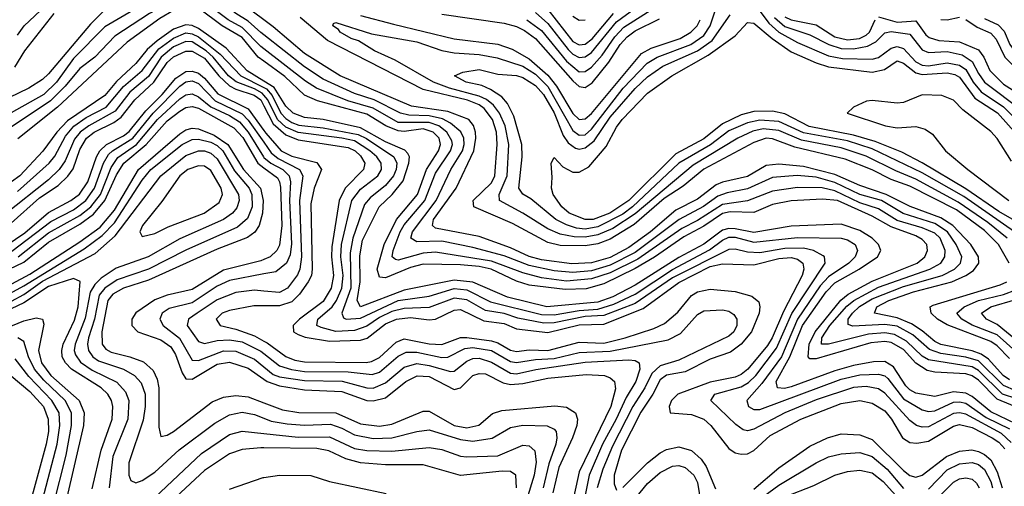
# Model space of a CAD drawing. Header units: inches. Extents: x 884549 to 1028252, y 526810 to 653624.
# Tile 297 of 656: x 899217 to 902373, y 613655 to 615150. Entities that reach past the tile are written whole.
import ezdxf

# ---------------------------------------------------------------- set-up
doc = ezdxf.new("R2010")
doc.units = ezdxf.units.IN
doc.header["$MEASUREMENT"] = 0
doc.layers.add('A8691', color=7, linetype='Continuous')
doc.layers.add('A9601', color=7, linetype='Continuous')

msp = doc.modelspace()

# ---------------------------------------------------------------- linework, layer by layer
at = {"layer": 'A8691', "color": 5}
for points, elevation in [([(900000, 615149.8), (899833.9, 615273.9), (899770, 615297.8), (899750, 615299.4), (899711, 615289), (899650, 615256.5), (899573, 615227), (899490, 615181.2), (899444.6, 615135.4), (899310, 614976.1), (899290, 614958.6), (899247, 614930), (899150, 614884.6)], 2820), ([(900000, 615100.9), (899990, 615108.8), (899950, 615145.2), (899909.7, 615170), (899820, 615240), (899790, 615254.9), (899750, 615262.9), (899724.2, 615255.8), (899670, 615224), (899605.2, 615194.8), (899490, 615127.2), (899390, 615025.9), (899334.7, 614950), (899294.2, 614910), (899163.1, 614836.9)], 2840), ([(899210, 615100.8), (899232.1, 615130), (899370, 615262.1)], 2840), ([(900000, 615056.6), (899990, 615064.4), (899930, 615124.7), (899885.1, 615150), (899796.6, 615216.6), (899750, 615227.2), (899730, 615222.4), (899633.3, 615170), (899522.7, 615097.3), (899458, 615030), (899410, 614993.8), (899363.1, 614936.9), (899316.4, 614890), (899180.6, 614799.4)], 2860), ([(899202.1, 614997.9), (899233.9, 615050), (899327.3, 615170)], 2820), ([(900000, 615016.5), (899981.4, 615030), (899930, 615092.8), (899866.7, 615130), (899790, 615187.3), (899770, 615194.5), (899750, 615194.9), (899710, 615179), (899666, 615154), (899561.8, 615078.2), (899338, 614870), (899211.6, 614768.4)], 2880), ([(900000, 614952.5), (899946.1, 614986.1), (899879.2, 615059.2), (899790, 615122), (899770, 615131.1), (899750, 615133.6), (899710, 615119.8), (899657.4, 615082.6), (899626, 615054), (899590, 615009.5), (899527.9, 614952.1), (899490, 614906.7), (899370, 614825.6), (899336.1, 614790), (899291.5, 614728.5), (899217.8, 614650), (899190.8, 614630)], 2920), ([(899210, 614599.5), (899312.1, 614690), (899330, 614712.8), (899363.8, 614776.2), (899391.3, 614808.7), (899430, 614836.1), (899494.2, 614870), (899550, 614935.9), (899610, 614986.7), (899663.5, 615056.5), (899710, 615091.2), (899750, 615107.4), (899770, 615105.1), (899790, 615095.5), (899859.6, 615039.6), (899925.8, 614970), (900000, 614932.3)], 2940), ([(900000, 614908.6), (899994.8, 614914.8), (899970, 614928.8), (899910.8, 614950.8), (899886.1, 614970), (899837.5, 615030), (899815.1, 615050), (899770, 615079.1), (899750, 615080.5), (899710, 615062.5), (899670.5, 615030), (899630, 614968.4), (899570, 614917.5), (899523, 614857), (899438.5, 614810), (899411.1, 614790), (899392.9, 614767.1), (899362.6, 614697.4), (899344, 614670), (899310, 614637.1), (899170, 614525.3)], 2960), ([(899190, 614497.8), (899280.6, 614579.4), (899340.9, 614619.1), (899372, 614648), (899388.5, 614671.5), (899410, 614734.1), (899431.5, 614770), (899456.4, 614790), (899519.1, 614820.9), (899542.4, 614837.6), (899586.5, 614893.5), (899647.1, 614950), (899690, 615012.9), (899710, 615031.4), (899750, 615049.4), (899770, 615048.9), (899810, 615027), (899855, 614970), (899890, 614938.2), (899910, 614927.4), (899968.6, 614908.6), (899990, 614892.6), (900000, 614873.5)], 2980), ([(899173.6, 614426.4), (899233.2, 614466.8), (899310, 614532.2), (899381.3, 614570), (899408.7, 614591.3), (899436, 614630), (899463.1, 614710), (899474.5, 614730), (899496, 614750), (899550, 614777.7), (899567.9, 614792.1), (899621.9, 614858.1), (899674, 614910), (899717.9, 614962.1), (899750, 614983.7), (899770, 614984.8), (899790, 614978.4), (899810, 614962.1), (899852.6, 614912.6), (899950, 614864.4), (900000, 614794.8)], 3020), ([(899192.2, 614407.8), (899316.9, 614503.1), (899390, 614540.7), (899428.8, 614570), (899456.9, 614610), (899485.6, 614690), (899502.3, 614717.7), (899515, 614730), (899579.8, 614770), (899645.4, 614850), (899730, 614936.9), (899750, 614951.3), (899770, 614954.1), (899790, 614945.8), (899844, 614890), (899930, 614848.7), (899950, 614828.1), (900000, 614757)], 3040), ([(899212.6, 614390), (899310, 614466.8), (899410, 614522.4), (899445.8, 614550), (899476, 614590), (899510, 614676.1), (899531.6, 614708.4), (899591.6, 614750), (899658.6, 614830), (899730, 614896.1), (899750, 614909.3), (899770, 614912.7), (899790, 614903), (899830.2, 614870.2), (899890, 614842.7), (899922.1, 614822.1), (899949.9, 614789.9), (899998.4, 614710), (900000, 614708.6)], 3060), ([(899070, 614296.8), (899230, 614372.8), (899310, 614436.5), (899410, 614494.7), (899453.8, 614526.2), (899490, 614570.4), (899527.7, 614652.3), (899550.7, 614690), (899622.4, 614750), (899690, 614825.9), (899730, 614856.9), (899750, 614868.1), (899770, 614872.1), (899790, 614866.1), (899903.9, 614803.9), (899932, 614772), (899980.6, 614690), (900000, 614675.4)], 3080), ([(899103.3, 614256.7), (899250, 614334.8), (899410, 614437.7), (899474.9, 614485.1), (899520.6, 614539.4), (899598.5, 614670), (899730, 614784.6), (899750, 614797.3), (899770, 614802.2), (899790, 614800), (899840.3, 614780.3), (899884.4, 614750), (899934.1, 614670), (899989.6, 614610), (899997.1, 614570), (899995.9, 614530), (899984.8, 614490), (899970.6, 614469.4), (899947.7, 614452.3), (899850, 614414.2), (899630, 614314.9), (899550, 614289.7), (899515.9, 614270), (899500, 614250), (899480, 614150), (899481.5, 614110), (899493.8, 614093.8), (899510, 614084.1), (899570.6, 614070), (899613.6, 614053.6), (899645.4, 614025.4), (899658, 613998), (899663.1, 613970), (899663.7, 613843.7), (899670, 613814.7), (899690, 613819), (899710, 613829.9), (899834.5, 613925.5), (899870, 613939.9), (899910, 613945.3), (899950, 613941), (900000, 613922.2)], 3120), ([(899130, 614242.2), (899230, 614297), (899424.3, 614415.7), (899481.5, 614458.5), (899520.6, 614499.4), (899610, 614636.2), (899638.1, 614670), (899737.8, 614750), (899770, 614766.5), (899790, 614767.2), (899830, 614757.1), (899850, 614747.1), (899867.9, 614730), (899905.9, 614665.9), (899952.5, 614610), (899960.9, 614590), (899962.2, 614550), (899947.4, 614512.6), (899915.3, 614484.7), (899750, 614411.6), (899630.1, 614350.1), (899530, 614316.3), (899490.2, 614290), (899472.5, 614267.5), (899456.6, 614190), (899437.7, 614130), (899434.4, 614110), (899437.6, 614090), (899451.5, 614070), (899470, 614057.1), (899550.5, 614030.5), (899585, 614010), (899606.5, 613986.5), (899619.1, 613950), (899619.7, 613910), (899613.5, 613866.5), (899566.8, 613730), (899567, 613690), (899573.1, 613673.1), (899590, 613665.8), (899610, 613673.5), (899650, 613699.7), (899728.6, 613771.4), (899843.1, 613856.9), (899890, 613883.3), (899930, 613892.4), (899970, 613885.2), (900000, 613872.7)], 3140), ([(899150, 614227), (899230, 614269.3), (899290, 614311.7), (899459.5, 614400.5), (899523.2, 614456.8), (899670.1, 614650), (899750, 614714.6), (899790, 614730.2), (899810, 614729.5), (899830, 614722.5), (899850, 614704.2), (899918.5, 614590), (899920.4, 614570), (899913.1, 614546.9), (899899.4, 614530), (899870, 614509.8), (899730, 614447.3), (899629.4, 614390), (899526.8, 614353.2), (899477.9, 614322.1), (899458.3, 614301.7), (899443.5, 614276.5), (899426.7, 614193.3), (899394.8, 614110), (899392.1, 614090), (899395.8, 614075.8), (899412.4, 614052.4), (899450, 614027.3), (899528.1, 613988.1), (899556.9, 613956.9), (899567.1, 613930), (899563.6, 613870), (899516.2, 613750), (899503.5, 613650)], 3160), ([(900000, 614381.7), (899990, 614377.5), (899870, 614347.5), (899770, 614285.7), (899690, 614267.6), (899650, 614252), (899590, 614210.1), (899576.4, 614190), (899576.3, 614170), (899595.7, 614150), (899670, 614123.7), (899701.5, 614101.5), (899717, 614077), (899738, 614018), (899750, 613998.7), (899770, 613998.5), (899850, 614046.3), (899890, 614052.4), (899950, 614033.3), (900000, 613998)], 3080), ([(899450, 613646.5), (899478.1, 613770), (899513.4, 613870), (899515.9, 613910), (899511.1, 613930), (899499.6, 613950), (899478.6, 613970), (899383.8, 614030), (899364.1, 614050), (899353.9, 614070), (899352.1, 614090), (899356.9, 614110), (899392.7, 614187.3), (899404.8, 614230), (899410.9, 614310.9), (899390, 614320.4), (899310, 614294.5), (899230, 614243.1), (899110, 614185.7)], 3180), ([(900000, 614335), (899890, 614314.5), (899850, 614296.2), (899770, 614243.1), (899696, 614224), (899673.6, 614210), (899665.9, 614190), (899677.1, 614170), (899729.8, 614129.8), (899770, 614059.4), (899790, 614058.1), (899870, 614088.9), (899910, 614087.6), (899970, 614062.1), (900000, 614037.5)], 3060), ([(900000, 614280.4), (899970, 614283.1), (899910, 614275.9), (899850, 614252), (899786.4, 614210), (899758.5, 614190), (899753.5, 614170), (899790, 614118.4), (899810, 614112.4), (899850, 614121.4), (899890, 614124.2), (899930, 614117.1), (899990, 614088.2), (900000, 614080.3)], 3040), ([(900000, 614232.9), (899967.2, 614232.8), (899890, 614218.5), (899866.7, 614210), (899846.7, 614190), (899860.3, 614170), (899910, 614158.5), (899970, 614136.5), (900000, 614120.1)], 3020), ([(899120.4, 614139.6), (899230, 614185.1), (899270, 614194.1), (899289.9, 614189.9), (899294.2, 614174.2), (899277.3, 614090), (899287, 614050), (899317.5, 614010), (899407.4, 613930), (899424.1, 613890), (899421.4, 613850), (899364.8, 613604.8)], 3220), ([(899324.2, 613590), (899365.7, 613754.3), (899382.9, 613850), (899382.8, 613890), (899362.9, 613930), (899294.5, 613994.5), (899264.7, 614030), (899245.8, 614070), (899230, 614119), (899210.9, 614130.9)], 3240), ([(900000, 613574.1), (899970, 613568.1), (899899.2, 613530), (899850, 613485.3), (899834.6, 613465.4), (899808, 613412), (899739.4, 613310), (899656.4, 613210), (899590, 613153.1), (899570, 613146.6), (899550, 613147.9), (899446.2, 613250), (899402.5, 613322.5), (899332.8, 613390), (899310.5, 613430), (899306, 613490), (899287.3, 613550), (899284.8, 613590), (899337.6, 613790), (899346.4, 613850), (899343.4, 613890), (899320.7, 613930), (899246.1, 614006.1), (899203, 614063)], 3260), ([(899190, 614009), (899250, 613958), (899293.4, 613910), (899308.5, 613870), (899309.2, 613830), (899302.4, 613790), (899247.1, 613590)], 3280), ([(899650, 613618.7), (899800.2, 613759.8), (899890, 613820.2), (899930, 613831.2), (900000, 613823.9)], 3160), ([(900000, 613777.9), (899990, 613778), (899930, 613773), (899890, 613758.6), (899810, 613705.8), (899643.4, 613550)], 3180), ([(899890, 613645.5), (899997.5, 613682.5), (900000, 613682.9)], 3220)]:
    msp.add_lwpolyline(points, dxfattribs=dict(at, elevation=elevation))
at = {"layer": 'A8691', "color": 5, "elevation": 3180}
msp.add_lwpolyline([(899790, 614682.1), (899756.3, 614670), (899730.8, 614650), (899673.1, 614566.9), (899611.1, 614490), (899602.7, 614470), (899610, 614455.3), (899650, 614465), (899693.6, 614486.4), (899808.1, 614530), (899856.2, 614563.8), (899867.4, 614590), (899863.3, 614610), (899830, 614667.1), (899810, 614680.5)], close=True, dxfattribs=at)
at = {"layer": 'A9601', "color": 5}
for points, elevation in [([(900870, 615172.5), (900910, 615138.1), (900974.8, 615054.8), (900990, 615039.6), (901010, 615028.7), (901030, 615030.7), (901050, 615044.3), (901130, 615143.2), (901250, 615232.1)], 2860), ([(901550, 615231.6), (901618.5, 615138.5), (901650, 615110), (901710, 615077.1), (901810, 615034.6), (901854.8, 615025.2), (901950, 615023.4), (901970, 615029.3), (902010, 615059.2), (902030, 615064), (902050, 615057.9), (902090, 615014.7), (902110, 615004.4), (902130, 615002.3), (902190, 615011.6), (902230, 615004.2), (902250, 614989.8), (902273.3, 614950), (902298.4, 614918.4), (902370.9, 614870.9), (902430, 614811.3)], 2740), ([(902250, 615151), (902286.3, 615126.3), (902330, 615106.9), (902347.2, 615087.2), (902375.1, 615030), (902430, 614975.3), (902530, 614930.6), (902610, 614879.4), (902683.4, 614823.4), (902730, 614809.7), (902782.3, 614817.7), (902883.6, 614856.4), (902910, 614876.2), (902937.6, 614922.4), (902956.3, 614943.7), (903050, 614970), (903121.5, 615010), (903170, 615045.7), (903250, 615136.5), (903290, 615216.6)], 2820), ([(902382, 614450), (902320.2, 614500.2), (902225.6, 614565.6), (902090, 614638.4), (902025.1, 614665.1), (901930, 614712.5), (901850, 614739.3), (901723.6, 614763.6), (901650, 614794.5), (901600.2, 614799.8), (901567.1, 614792.9), (901519.1, 614770), (901376, 614684), (901190, 614527.7), (901118.7, 614481.3), (901070, 614460.7), (901030, 614452.6), (900993.9, 614453.9), (900950, 614462.4), (900910, 614479.3), (900830, 614530.2), (900755, 614570), (900753.9, 614590), (900779.2, 614650), (900784.7, 614750), (900772.8, 614810), (900754.7, 614850), (900735.7, 614875.7), (900713.7, 614893.7), (900690, 614905.4), (900595, 614930), (900543.5, 614950), (900420.5, 615020.5), (900354.4, 615050), (900302.7, 615082.7), (900280.2, 615090), (900244.7, 615110), (900239, 615119), (900221.3, 615130), (900222.7, 615137.3), (900230, 615141.1), (900345.1, 615105.1), (900490, 615079.1), (900570, 615051.5), (900610, 615044.2), (900690, 615038.8), (900747.8, 615027.8), (900830, 615000.9), (900870, 614975.1), (900910, 614936.3), (900990, 614795.1), (901010, 614779.8), (901030, 614781.3), (901050, 614799.6), (901151.5, 614930), (901228.9, 615011.1), (901260.3, 615030), (901368.1, 615070), (901410, 615098.8), (901430, 615130), (901450, 615188.4)], 2760), ([(900842.8, 615150), (900890, 615114.9), (900970, 615016.9), (901010, 614983.2), (901030, 614983.5), (901050, 614998), (901083.8, 615036.2), (901124.8, 615095.2), (901154, 615126), (901250, 615186.5)], 2840), ([(900910, 615182.6), (900990, 615079.8), (901010, 615069.7), (901030, 615072), (901051.7, 615088.3), (901120.2, 615170)], 2880), ([(902390, 613995.6), (902369.1, 614010), (902322, 614062), (902298.5, 614078.5), (902270, 614088.8), (902169.2, 614109.2), (902150, 614118.4), (902110, 614153.4), (902075.4, 614175.4), (902030, 614194.9), (901956.8, 614210), (901964.9, 614230), (902003.4, 614250), (902081.8, 614278.2), (902204.8, 614310), (902250.3, 614330), (902274.1, 614345.9), (902291.3, 614370), (902290.4, 614390), (902266.2, 614430), (902208, 614490), (902170, 614514.6), (902071.5, 614551.5), (901994.4, 614590), (901910, 614618.6), (901830, 614654.3), (901730, 614679.7), (901650, 614687.4), (901610, 614683.1), (901550, 614647.1), (901470, 614629.8), (901450, 614620.5), (901390, 614574.7), (901320.6, 614539.4), (901239.6, 614470), (901170, 614420.2), (901110, 614387.7), (901050, 614370.8), (900987.4, 614367.4), (900890, 614380.2), (900850, 614391.1), (900790, 614418.9), (900690, 614455.2), (900550, 614481.9), (900540.1, 614490), (900543.5, 614510), (900616, 614610), (900673.2, 614730), (900679.6, 614770), (900678, 614790), (900671.4, 614811.4), (900656.9, 614830), (900590, 614855.3), (900473.3, 614873.3), (900244.9, 614970), (900130, 615041.8), (900030, 615127.5), (900000, 615149.8)], 2820), ([(902389.2, 614370), (902354.7, 614430), (902310, 614474.7), (902220.4, 614540.4), (902070, 614616.9), (902010, 614638), (901950, 614669.3), (901862.8, 614702.8), (901701.4, 614741.4), (901630, 614768.6), (901610, 614769.8), (901570, 614756.1), (901410, 614671.2), (901343.3, 614616.7), (901282.8, 614577.2), (901186.3, 614493.7), (901110, 614446.3), (901070, 614431.2), (901030, 614425.4), (900950, 614425.9), (900910, 614436.2), (900796.8, 614496.8), (900672.7, 614550), (900670.6, 614570), (900730, 614626.7), (900740.6, 614650), (900747.9, 614750), (900745.5, 614790), (900732.4, 614830), (900705.8, 614865.8), (900690, 614877.1), (900652.4, 614892.4), (900510, 614926.2), (900203.6, 615083.6), (900116.7, 615156.7)], 2780), ([(900310, 615163.2), (900415.6, 615135.6), (900610, 615088.9), (900750, 615071), (900795.2, 615055.2), (900850, 615024), (900910, 614972.6), (900937.3, 614937.3), (900990, 614848.8), (901010, 614830.1), (901030, 614832.1), (901050, 614849.3), (901210, 615041.4), (901241.2, 615058.8), (901334.5, 615090), (901368.8, 615110), (901389.1, 615130), (901397.8, 615150)], 2780), ([(900570, 615167.4), (900770, 615138.9), (900810, 615127.8), (900835.4, 615115.4), (900870, 615090), (900990, 614954.3), (901010, 614935.9), (901030, 614932.2), (901052.4, 614947.6), (901105.9, 615014.1), (901141.5, 615070), (901164.8, 615095.2), (901190, 615114.6), (901267.6, 615152.4)], 2820), ([(902406, 614470), (902242.9, 614582.9), (902110, 614658.9), (901950, 614735.7), (901870, 614761.2), (901730, 614787.3), (901650, 614823.8), (901590, 614828.4), (901550, 614819.9), (901490, 614793.8), (901431.4, 614748.6), (901330.3, 614690), (901181.8, 614550), (901150, 614526.4), (901070, 614486.1), (901030, 614478.4), (901002, 614482), (900970, 614492.1), (900936.1, 614510), (900855.6, 614575.6), (900830, 614591), (900816.6, 614610), (900827.5, 614710), (900827, 614750), (900801.2, 614841.2), (900781.2, 614881.2), (900762.2, 614902.2), (900726.5, 614926.5), (900698.9, 614938.9), (900648.3, 614950), (900611.1, 614970), (900637.7, 614982.3), (900690, 614990.6), (900750, 614975), (900810, 614970.6), (900830, 614964.3), (900870, 614938.6), (900896.6, 614910), (900930, 614851.3), (900959.1, 614779.1), (900974.8, 614754.8), (900998.2, 614738.2), (901010, 614735.2), (901030, 614739.5), (901058.2, 614761.8), (901110, 614837.6), (901190, 614929.1), (901230, 614967.1), (901278.6, 615001.4), (901390, 615050.2), (901436.3, 615083.7), (901494.4, 615165.6)], 2740), ([(902406.2, 614506.2), (902355.5, 614535.5), (902250, 614607.7), (902110, 614691.3), (902044.9, 614724.9), (901959.5, 614759.5), (901890, 614779.7), (901748, 614808), (901670, 614848.6), (901630, 614856.7), (901570, 614855.5), (901530, 614845.4), (901470, 614816.7), (901410, 614768.1), (901320, 614720), (901169.8, 614570), (901108.5, 614530), (901054.8, 614510), (901030, 614509.3), (900978.5, 614530), (900955.4, 614550), (900927.4, 614590), (900921.4, 614610), (900924.3, 614644.3), (900921.2, 614690), (900930, 614708.4), (900958.1, 614678.1), (900990, 614661.7), (901010, 614661.2), (901041.8, 614678.2), (901096.6, 614743.4), (901130, 614805), (901148.8, 614830), (901230, 614914.1), (901307.3, 614970), (901424.1, 615035.9), (901510, 615098), (901550, 615140.8), (901570, 615139.2), (901629.4, 615089.4), (901690, 615047.2), (901770, 615011.4), (901810, 614999), (901950, 614981.7), (901989.6, 614990.4), (902030, 615018.2), (902050, 615010.5), (902090, 614979.9), (902110, 614974.5), (902190, 614979.7), (902214.6, 614974.6), (902230, 614965.3), (902278.9, 614898.9), (902351, 614851), (902430, 614763.3)], 2720), ([(900990, 615161), (901010, 615148.2), (901030, 615150)], 2920), ([(901636.8, 615156.8), (901670, 615128.3), (901750, 615101.3), (901810.4, 615070.4), (901850, 615057.5), (901890, 615056.1), (901935, 615065), (901960.8, 615079.2), (901990, 615108.3), (902010, 615112.1), (902070, 615103.2), (902110, 615053.7), (902130, 615045.2), (902190, 615047.9), (902237.8, 615037.8), (902270, 615016.3), (902290, 614977.2), (902310, 614949.8), (902430, 614858.9)], 2760), ([(901670, 615159.6), (901690, 615149.3), (901770, 615133.3), (901830, 615095.1), (901870, 615085), (901908.5, 615090), (901930, 615100.3), (901941.5, 615110), (901958.7, 615150)], 2780), ([(901970, 615159.4), (902030, 615141.7), (902090, 615146.8), (902121.5, 615101.5), (902132.7, 615092.7), (902163.4, 615083.4), (902230, 615078.9), (902290, 615053.6), (902307.7, 615030), (902327.1, 614987.1), (902370, 614943.1), (902550, 614830.3)], 2780), ([(902170, 615150.1), (902190, 615149.4), (902230, 615157.5)], 2820), ([(902310, 615154.2), (902353.8, 615133.8), (902372.7, 615112.7), (902390.8, 615070.8), (902405.6, 615050), (902450, 615003.4), (902530, 614971.8), (902690, 614851.2), (902730, 614841.9), (902755.1, 614844.9), (902815.1, 614864.9), (902870.2, 614889.8), (902891.5, 614908.5), (902930, 614974.1), (902950, 614982.4), (902993.1, 614986.9), (903039.5, 615000.5), (903079.8, 615020.2), (903139.2, 615060.7), (903223.1, 615156.9)], 2840), ([(902410, 613960.2), (902370, 613977.3), (902290, 614056.5), (902250, 614068.8), (902170, 614080.4), (902133.4, 614093.4), (902079.7, 614139.7), (902030, 614167.3), (901990, 614173.2), (901887.5, 614167.5), (901872.7, 614172.7), (901872.6, 614190), (901887, 614210), (901909.4, 614230.6), (901950, 614255), (902050, 614294.8), (902174, 614330), (902213.9, 614350), (902233, 614370), (902237.2, 614390), (902219.1, 614430), (902190.5, 614470.5), (902150, 614497.3), (902049.2, 614529.2), (901979.4, 614570), (901910, 614589.3), (901830, 614628.7), (901770, 614645), (901709.6, 614650.4), (901630, 614643.8), (901550, 614607.9), (901484.6, 614595.4), (901455.2, 614584.8), (901408.8, 614551.2), (901330.6, 614509.4), (901190, 614404.1), (901110, 614362.8), (901050, 614345.6), (900990, 614339.7), (900930, 614345), (900850, 614361.8), (900770, 614393.3), (900670, 614420.4), (900570, 614440.5), (900490, 614438.1), (900470.9, 614450), (900476.2, 614470), (900552.3, 614570), (900598.6, 614670), (900636, 614730), (900642, 614750), (900641.1, 614770), (900630.8, 614790.8), (900598.4, 614818.4), (900572.4, 614832.4), (900530, 614841.9), (900464.5, 614844.5), (900437.3, 614850), (900353.5, 614893.5), (900290, 614913.6), (900190, 614959.2), (900130, 614998.8), (900000, 615100.9)], 2840), ([(902459.6, 613919.6), (902367.5, 613950), (902290, 614026), (902270, 614037.6), (902130, 614060.2), (902110, 614071.6), (902059.9, 614119.9), (902021.4, 614141.4), (901990, 614146.4), (901937.4, 614142.6), (901809.9, 614109.9), (901786.8, 614110), (901788.5, 614130), (901814.3, 614170), (901868.3, 614231.7), (901890.4, 614249.6), (901970, 614293.2), (902134.9, 614350), (902169.9, 614370), (902182.9, 614390), (902183.9, 614410), (902167.5, 614450), (902150, 614466), (902110, 614483.3), (902030, 614506.6), (901970, 614543.3), (901910, 614562.7), (901830, 614602), (901788.8, 614611.2), (901710, 614612.4), (901630, 614600.1), (901550, 614569), (901470, 614557.9), (901390, 614506.2), (901339.7, 614480.3), (901198, 614382), (901110, 614338.2), (901050, 614319.3), (900970, 614312), (900890, 614322.5), (900830, 614338.2), (900730, 614376.4), (900550, 614404.9), (900510, 614401.8), (900430, 614378.9), (900421.3, 614381.3), (900411.3, 614390), (900414.2, 614410), (900436.9, 614470), (900450, 614492.5), (900515.5, 614570), (900550, 614657.7), (900598, 614730), (900604.3, 614750), (900602, 614762), (900586.1, 614790), (900561.1, 614810), (900530, 614820.8), (900430, 614820.5), (900350, 614866.6), (900268.6, 614890), (900168.7, 614930), (900132.9, 614952.9), (900000, 615056.6)], 2860), ([(902437.4, 613897.4), (902350, 613934), (902290, 613994.9), (902270, 614008.7), (902250, 614015.4), (902150, 614020.5), (902126.2, 614026.2), (902090, 614048.8), (902050, 614093.1), (902010, 614115.5), (901990, 614118.8), (901945.1, 614114.9), (901770, 614063.1), (901750, 614063.3), (901744.2, 614070), (901747.4, 614110), (901766.8, 614150), (901848.8, 614251.2), (901872.6, 614270), (901950, 614311.9), (902093.9, 614370), (902118, 614390), (902127.4, 614410), (902124.4, 614430), (902110, 614445.1), (902090, 614456.8), (902010, 614486.2), (901950, 614520.7), (901838.3, 614570), (901790, 614574.7), (901690, 614569.1), (901630, 614557.2), (901570, 614532.4), (901494.3, 614534.3), (901470, 614528.4), (901410, 614488), (901345.6, 614454.4), (901251.5, 614388.5), (901190, 614352.2), (901090, 614303.7), (901032.6, 614287.4), (900965.1, 614285.1), (900850, 614299.7), (900810, 614311.9), (900728.1, 614350), (900690, 614358.7), (900630, 614364.5), (900510, 614366.4), (900470, 614355.9), (900390, 614322.9), (900370, 614325.3), (900362.7, 614350), (900385.8, 614430), (900424.8, 614510), (900491.8, 614590), (900520.9, 614670), (900559.6, 614730), (900566.3, 614750), (900561.9, 614770), (900542.9, 614790), (900510, 614800), (900450, 614791.9), (900430, 614793.6), (900391, 614810), (900330, 614846.9), (900172.2, 614890), (900130, 614908.1), (900067.4, 614967.4), (900000, 615016.5)], 2880), ([(902410, 613854.5), (902330, 613893.4), (902270, 613942.7), (902250, 613953.6), (902210, 613957.1), (902150, 613942.8), (902090, 613953.2), (902070, 613963.9), (902057.1, 613977.1), (902018, 614038), (901990, 614054.2), (901954, 614054), (901890, 614041.8), (901830, 614024.4), (901690, 613973.1), (901668.2, 613968.2), (901645.9, 613970), (901642.3, 613990), (901685.9, 614070), (901725.9, 614170), (901801.8, 614278.2), (901830, 614306.5), (901907.4, 614350), (901966.4, 614390), (901977, 614410), (901970.3, 614430), (901949.6, 614450), (901910, 614474.3), (901850, 614495.1), (901690, 614487.8), (901570, 614467.9), (901510, 614479.9), (901490, 614481), (901470, 614475.8), (901410, 614430.1), (901330, 614388.2), (901190, 614299.1), (901118, 614262), (901070, 614245.1), (900907, 614230), (900780.6, 614260.6), (900670, 614308.7), (900610, 614315), (900450, 614283.7), (900310, 614230.3), (900299.2, 614250), (900308, 614310), (900307, 614393), (900316.4, 614443.6), (900369.9, 614550), (900411.3, 614590), (900446.2, 614633.8), (900464.8, 614690), (900466.7, 614710), (900461.6, 614721.6), (900451.7, 614731.7), (900390, 614758.7), (900310, 614803.1), (900190, 614830), (900130, 614836.6), (900094.1, 614850), (900070, 614872.3), (900032.4, 614932.4), (900000, 614952.5)], 2920), ([(900000, 614932.3), (900008.1, 614928.1), (900027, 614907), (900054.7, 614850), (900070, 614833.2), (900090, 614820.2), (900112.1, 614812.1), (900190, 614803.9), (900302, 614782), (900329, 614769), (900416.3, 614710), (900426, 614690), (900424.4, 614670), (900415.3, 614650), (900390, 614618.9), (900341, 614579), (900322.7, 614557.3), (900284.6, 614450), (900276.9, 614403.1), (900278.8, 614290), (900249.7, 614210), (900254.9, 614194.9), (900264.1, 614190), (900310, 614193.9), (900430, 614249.7), (900530, 614264.1), (900610, 614288.1), (900650, 614284.2), (900726.1, 614246.1), (900890, 614205.3), (900930, 614204), (901010, 614217.6), (901070, 614222.5), (901122, 614238), (901190, 614270), (901310, 614349), (901427.8, 614412.2), (901470, 614443.8), (901490, 614452.9), (901510, 614452.9), (901570, 614437.3), (901710, 614451.8), (901850, 614449.9), (901870, 614445), (901894.8, 614430), (901902.5, 614410), (901894.7, 614390), (901875, 614370), (901810, 614326), (901783.1, 614296.9), (901710, 614190), (901658.6, 614070), (901595.5, 613984.5), (901547.5, 613930), (901553.3, 613910), (901570, 613900.6), (901590, 613900.3), (901850, 613998.1), (901910, 614011.7), (901970, 614013.9), (901990, 614008.3), (901999.7, 613999.7), (902050, 613935.1), (902110, 613899.9), (902130, 613894.3), (902150, 613896.8), (902210, 613924.3), (902230, 613925.8), (902250, 613920.8), (902315.1, 613875.1), (902390, 613838.3)], 2940), ([(902394.9, 613794.9), (902363.9, 613823.9), (902250, 613886.3), (902230, 613890.5), (902210, 613887.5), (902130, 613844.7), (902110, 613843.8), (902091.4, 613850), (902070, 613865.2), (901990, 613953.6), (901970, 613967.1), (901930, 613974), (901890, 613971.7), (901770, 613932.2), (901669.6, 613890.4), (901570, 613838), (901550, 613832.3), (901535.8, 613835.8), (901512.7, 613852.7), (901432.7, 613930), (901445, 613950), (901530, 613973.7), (901553, 613987), (901576.8, 614010), (901642.9, 614097.1), (901691.8, 614208.2), (901798.9, 614370), (901797, 614390), (901793, 614393), (901761.2, 614410), (901730, 614418.1), (901670, 614416.9), (901590, 614402.6), (901550, 614405), (901510, 614414.9), (901490, 614413.6), (901310, 614322.5), (901190, 614240.2), (901090, 614202), (901030, 614198.4), (900930, 614178.2), (900897.7, 614177.7), (900813.5, 614193.5), (900770, 614208.3), (900710, 614217.5), (900650, 614251.8), (900610, 614257.4), (900530, 614227.6), (900450, 614224.5), (900410, 614214.7), (900370, 614195.9), (900330, 614168.1), (900290, 614154.2), (900230, 614150.9), (900183.2, 614163.2), (900169.4, 614170), (900173.2, 614190), (900219.3, 614230), (900232.8, 614250), (900249.5, 614290), (900253.6, 614330), (900246.8, 614390), (900249.2, 614430), (900282.3, 614570), (900310, 614607), (900365.5, 614650), (900376.4, 614670), (900375.9, 614690), (900361.9, 614710), (900339.6, 614730), (900290, 614761.4), (900250, 614770.5), (900110, 614788.6), (900070, 614806), (900043.3, 614830), (900013.1, 614893.1), (900000, 614908.6)], 2960), ([(902396.2, 614696.2), (902350, 614769.5), (902330, 614791.3), (902240.6, 614860.6), (902210, 614891.7), (902173.3, 614906.7), (902110, 614909), (902050, 614885.1), (902030, 614882.5), (901950, 614891.3), (901931.1, 614888.9), (901889.5, 614870), (901869.8, 614850.2), (901992.2, 614810), (902030, 614803), (902090, 614808.1), (902119.4, 614799.4), (902142.7, 614782.7), (902184.3, 614730), (902256.3, 614670), (902388, 614570)], 2680), ([(900000, 614873.5), (900030, 614816.1), (900070, 614781.4), (900110, 614764.6), (900270, 614740.4), (900292.5, 614730), (900310, 614714), (900323.9, 614690), (900318.8, 614670), (900260.1, 614610), (900241.7, 614570), (900218, 614422), (900216.3, 614390), (900223.4, 614330), (900215.8, 614290), (900190, 614247.2), (900114.1, 614190), (900094.1, 614170), (900094.6, 614150), (900110, 614140.6), (900132.1, 614132.1), (900210, 614120), (900310, 614122.5), (900330.7, 614129.3), (900390, 614175.3), (900425, 614190), (900470, 614195.9), (900530, 614187.6), (900549.8, 614190.2), (900610, 614219.3), (900630, 614221), (900704.5, 614184.5), (900770, 614176.3), (900810, 614159.3), (900910, 614148), (901010, 614171.8), (901090, 614174.7), (901215.8, 614224.2), (901330, 614307.3), (901430, 614359.5), (901470, 614367.5), (901570, 614364), (901650, 614384.7), (901690, 614388.1), (901710, 614383), (901727, 614370), (901730.2, 614350), (901725.3, 614330), (901665, 614215), (901629.5, 614130.5), (901613.8, 614106.2), (901551.1, 614030), (901530, 614012.9), (901510, 614004.7), (901430, 613988.4), (901326.4, 613950), (901306.7, 613930), (901298.7, 613910), (901302.2, 613890), (901370, 613885.1), (901410, 613869.9), (901432.8, 613850), (901490, 613775.5), (901510, 613761.7), (901530, 613757.3), (901550, 613758.9), (901570, 613769.3), (901622.2, 613817.8), (901720.9, 613870), (901850, 613919.5), (901909.7, 613929.7), (901950, 613921.4), (901990, 613896.1), (902011.9, 613870), (902046.9, 613810), (902070, 613794.9), (902092.5, 613792.5), (902130, 613799.5), (902210, 613847.7), (902230, 613852.5), (902270, 613843), (902334.1, 613810), (902356, 613796), (902375.2, 613775.2)], 2980), ([(900000, 614794.8), (900006.2, 614786.2), (900055.8, 614730), (900090, 614712.8), (900170, 614692.6), (900184.3, 614670), (900161.5, 614610), (900150, 614559.5), (900155.1, 614350), (900152.3, 614330), (900142.1, 614310), (900113.8, 614270), (900090, 614246.3), (900050, 614233), (900000, 614232.9)], 3020), ([(900000, 614757), (900023.5, 614723.5), (900045.5, 614705.5), (900114.5, 614670), (900124.7, 614650), (900113.6, 614570), (900120.1, 614390), (900115.5, 614350), (900107.2, 614332.8), (900075.4, 614290), (900050, 614275.9), (900000, 614280.4)], 3040), ([(900000, 614708.6), (900022.2, 614690), (900060.6, 614670), (900080.5, 614650), (900084.9, 614630), (900082.4, 614570), (900088.1, 614431.9), (900083.8, 614396.2), (900072.2, 614370), (900037.9, 614342.1), (900000, 614335)], 3060), ([(900000, 614675.4), (900043.1, 614643.1), (900050.5, 614630), (900052.8, 614612.8), (900057.3, 614490), (900050, 614427.1), (900041.6, 614410), (900020.1, 614390), (900000, 614381.7)], 3080), ([(900000, 614120.1), (900010, 614114.6), (900070.4, 614070.4), (900099.2, 614059.2), (900130, 614053.8), (900328.2, 614051.8), (900344.8, 614055.1), (900370, 614067.8), (900423.7, 614116.3), (900450, 614126.8), (900530, 614111), (900570, 614108.7), (900630, 614131.1), (900650, 614131.6), (900730, 614121.3), (900750, 614114.9), (900790, 614091.4), (900810, 614086.8), (900850, 614092.2), (900910, 614089.8), (901010, 614116.4), (901090, 614113.1), (901157.5, 614130), (901250, 614160.2), (901283.5, 614176.5), (901327, 614213), (901370, 614266.6), (901390, 614278), (901430, 614286), (901510, 614278.4), (901563.6, 614263.6), (901586, 614246), (901589.9, 614230), (901587.7, 614210), (901563, 614150), (901530, 614110.6), (901495.4, 614084.6), (901430, 614062.3), (901350, 614021.8), (901290, 614010.4), (901270, 613995.8), (901246.4, 613950), (901208.3, 613891.7), (901146.4, 613770), (901122.7, 613690), (901122.9, 613662.9), (901130, 613641.8)], 3020), ([(902390, 614064.3), (902350, 614104.8), (902330, 614118.7), (902190, 614172), (902159.5, 614190), (902138.2, 614210), (902135.1, 614230), (902144.8, 614235.2), (902360, 614300), (902381.7, 614310)], 2780), ([(902410, 614086.9), (902350, 614140.4), (902270, 614171.4), (902236.7, 614190), (902220.5, 614210), (902244.5, 614230), (902290, 614249.9), (902370, 614269.3), (902410, 614284.5)], 2760), ([(902410, 614124.2), (902350, 614173.3), (902315.6, 614190), (902300.1, 614210), (902329.9, 614230), (902410, 614253.6)], 2740), ([(900000, 614080.3), (900050, 614041), (900088.5, 614028.5), (900130, 614022.7), (900270, 614021.8), (900346.7, 614013.3), (900370, 614020.7), (900430, 614072.2), (900455.9, 614084.1), (900490, 614084.3), (900570, 614067.6), (900590, 614068.8), (900644, 614096), (900670, 614099.5), (900730, 614090.3), (900790, 614055.1), (900810, 614051.6), (900870, 614061.4), (900930, 614064.6), (901010, 614083.9), (901110, 614087.4), (901295.9, 614124.1), (901335.7, 614144.3), (901390, 614205.6), (901410, 614216.7), (901470, 614219.9), (901490, 614216), (901505.7, 614205.7), (901515.3, 614190), (901515.8, 614170), (901506, 614150), (901490, 614135.7), (901330, 614058.5), (901270, 614041.1), (901243.7, 614016.3), (901221.1, 613970), (901182, 613910), (901117, 613783), (901085.8, 613710), (901068.4, 613650)], 3040), ([(900000, 614037.5), (900030, 614013), (900050, 614005.6), (900130, 613993.2), (900251.1, 613991.1), (900330, 613970.2), (900350, 613968.7), (900390, 613986), (900450, 614036.4), (900490, 614048.2), (900530, 614042), (900597.8, 614022.2), (900610, 614023.5), (900650, 614055.5), (900670, 614063.7), (900690, 614065.1), (900730, 614052.9), (900790, 614017), (900810, 614015.2), (900871.3, 614028.7), (901030, 614052), (901170, 614059.7), (901190, 614057.5), (901203, 614050), (901205.3, 614030), (901192.1, 613990), (901160.8, 613939.2), (901129.3, 613870), (901085.1, 613790), (901042.1, 613690), (901014.5, 613550)], 3060), ([(900000, 613998), (900010, 613991), (900050, 613976.1), (900130, 613963.5), (900250, 613958.3), (900329.5, 613929.5), (900350, 613928.2), (900390, 613938), (900454.4, 613990), (900491.1, 614008.9), (900530, 614006), (900610, 613965.1), (900630, 613970.3), (900670, 614009.9), (900690, 614016.5), (900710, 614015.3), (900766.5, 613986.5), (900790, 613980.4), (900830, 613983.9), (900910, 614000.8), (901033.3, 614013.3), (901091.9, 614010), (901110, 614002.2), (901123.4, 613990), (901126.5, 613966.5), (901111.8, 613910), (901010, 613701.3), (900987.2, 613592.8)], 3080), ([(900000, 613922.2), (900059.7, 613899.7), (900111.6, 613891.6), (900230, 613890.2), (900310, 613855.1), (900370, 613847.3), (900410, 613854.2), (900510, 613895.4), (900530, 613895.4), (900609.4, 613850), (900650, 613842.1), (900689.4, 613850.6), (900732.2, 613887.8), (900762.2, 613897.8), (900932.4, 613912.4), (900970, 613908), (900998.3, 613890), (901004.9, 613870), (901002.8, 613850), (900989.3, 613810), (900945.2, 613714.8), (900926, 613634)], 3120), ([(900000, 613872.7), (900023.1, 613863.1), (900074.5, 613854.5), (900130, 613850.4), (900213.4, 613853.4), (900250, 613841.3), (900290, 613819.7), (900350, 613808.2), (900410.2, 613809.8), (900490, 613830.5), (900530, 613835.3), (900630, 613804.5), (900670, 613799.6), (900731.3, 613808.7), (900790, 613842.7), (900830, 613850.5), (900908.3, 613848.3), (900930, 613837.9), (900936.6, 613830), (900939.4, 613810), (900935.5, 613790), (900913.4, 613726.6), (900894.8, 613650)], 3140), ([(900000, 613823.9), (900110, 613812.6), (900210, 613813.1), (900290, 613775.5), (900330, 613769.1), (900410, 613767.3), (900530, 613779.4), (900570, 613773.1), (900630, 613751.7), (900650, 613749.1), (900750, 613752.8), (900830, 613786.2), (900850, 613784.5), (900868.8, 613768.8), (900872.5, 613732.5), (900866.2, 613690), (900841.7, 613610)], 3160), ([(901570, 613645.2), (901650, 613713.9), (901750, 613783.5), (901806.1, 613810), (901850, 613822.6), (901910, 613819.5), (901950, 613804.3), (902050, 613704.8), (902070, 613689.7), (902090, 613684.2), (902110, 613690.6), (902187.7, 613750), (902230, 613767.5), (902268.7, 613771.3), (902290, 613766.5), (902310, 613756.8), (902330, 613739.5), (902350, 613701.1), (902366, 613650)], 3020), ([(901150, 613651), (901229.7, 613730.3), (901270, 613761.8), (901290, 613773.1), (901330, 613781.5), (901370, 613769.6), (901402, 613742), (901417.6, 613717.6), (901446.9, 613646.9)], 3020), ([(900809.9, 613649.9), (900807.8, 613690), (900790, 613701.7), (900763.3, 613703.3), (900630, 613689.3), (900510, 613723), (900390, 613723.2), (900310, 613729.5), (900262.3, 613742.3), (900208.2, 613768.2), (900170, 613776.3), (900000, 613777.9)], 3180), ([(901550, 613584.3), (901650, 613657.9), (901770, 613730.3), (901810, 613748.9), (901850, 613759), (901910, 613763.3), (901950, 613749.7), (901997.9, 613710), (902050, 613648)], 3040), ([(901090, 613492), (901230, 613663.6), (901270, 613699), (901310, 613719.2), (901330, 613720.8), (901350, 613715), (901378.2, 613690), (901390, 613667.1), (901400.7, 613600.7)], 3040), ([(902130, 613645.6), (902190, 613707.9), (902230, 613726.9), (902270, 613730.6), (902290, 613724.8), (902310, 613708.6), (902329.9, 613670.1), (902334.9, 613650)], 3040), ([(900000, 613682.9), (900050, 613690.2), (900150, 613689.5), (900210, 613670), (900391.6, 613631.6)], 3220), ([(901670, 613621), (901762.5, 613657.5), (901829.8, 613690.2), (901870, 613702.1), (901910, 613706.7), (901950, 613697.3), (901985.2, 613670), (902044.3, 613604.3)], 3060), ([(902161.5, 613618.5), (902210, 613668.2), (902230, 613678.1), (902250, 613681.8), (902270, 613677.6), (902284.5, 613664.5), (902292.9, 613650)], 3060)]:
    msp.add_lwpolyline(points, dxfattribs=dict(at, elevation=elevation))

doc.saveas('drawing.dxf')
